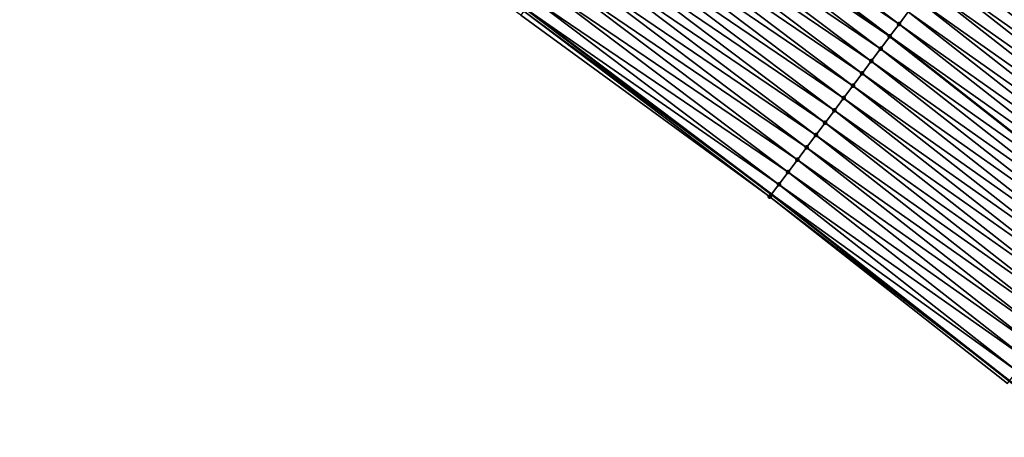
# Model space of a CAD drawing. Header units: feet. Extents: x 2017424 to 2024169, y 808042 to 818730.
# Tile 309 of 329: x 2022520 to 2022584, y 814362 to 814389. Entities that reach past the tile are written whole.
import ezdxf

# ---------------------------------------------------------------- set-up
doc = ezdxf.new("R2010")
doc.units = ezdxf.units.FT
doc.header["$MEASUREMENT"] = 0
for name, color, linetype, lineweight in [('EP_Travel Lane', 172, 'Continuous', 53), ('NB-Road Shots', 141, 'Continuous', 100), ('NB-Road X-Section', 40, 'Continuous', 13), ('STRIPING', 60, 'Continuous', 53)]:
    doc.layers.add(name, color=color, linetype=linetype, lineweight=lineweight)
doc.layers.add('I-77-MM15-17_NB-Surface-BORDER', color=7, linetype='Continuous')
doc.layers.add('I-77-MM15-17_NB-Surface-TIN', color=7, linetype='Continuous')

msp = doc.modelspace()

# ---------------------------------------------------------------- linework, layer by layer
at = {"layer": 'EP_Travel Lane'}
msp.add_polyline3d([(2022422.866419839, 814481.6365759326, 277.5953129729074), (2022439.554069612, 814470.6363868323, 278.3151810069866), (2022455.948422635, 814459.6945810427, 279.0055293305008), (2022472.429681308, 814448.3860954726, 279.7034446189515), (2022488.915409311, 814437.0745433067, 280.252218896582), (2022504.734931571, 814425.6150870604, 280.8348896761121), (2022520.860066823, 814413.8003842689, 281.4652631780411), (2022536.768550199, 814402.0424437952, 282.1749077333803), (2022552.725660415, 814390.006062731, 282.8795338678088), (2022568.682401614, 814377.9699600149, 283.5969408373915), (2022584.137333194, 814365.8545024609, 284.2994493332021), (2022599.807654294, 814353.4460540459, 284.9861975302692), (2022615.215788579, 814341.120437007, 285.6930206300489), (2022630.668926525, 814328.4424044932, 286.3776769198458), (2022646.120596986, 814315.7655759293, 287.1156403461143), (2022661.083339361, 814303.1523471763, 287.8029821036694), (2022676.315716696, 814290.2122915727, 288.5668324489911), (2022691.440887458, 814277.2549136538, 289.3512160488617), (2022706.463531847, 814264.0731237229, 290.1004089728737), (2022721.486653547, 814250.8909149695, 290.8320312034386), (2022736.360581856, 814237.6979294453, 291.5224315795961), (2022751.290612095, 814224.4090451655, 292.2294043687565), (2022765.93421145, 814211.228142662, 292.9237701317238), (2022780.590182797, 814197.6377920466, 293.6343164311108)], dxfattribs=at)
at = {"layer": 'I-77-MM15-17_NB-Surface-BORDER', "color": 3, "linetype": 'Continuous', "lineweight": -3}
msp.add_polyline3d([(2022584.010182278, 814365.6929084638, 284.2812309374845), (2022568.561657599, 814377.8087969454, 283.5788104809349), (2022552.411379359, 814389.5864225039, 282.8297856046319), (2022536.04867496, 814401.0807788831, 282.0533045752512), (2022520.171906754, 814412.8534063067, 281.3339091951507), (2022504.027509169, 814424.6430432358, 280.7242531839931), (2022488.231974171, 814436.0725826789, 280.1547684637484), (2022471.746641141, 814447.3878673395, 279.6551542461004), (2022455.267533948, 814458.6988786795, 278.9477600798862), (2022439.443438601, 814470.4679457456, 278.3059053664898), (2022422.755784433, 814481.4682048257, 277.5872004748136), (2022422.866419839, 814481.6365759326, 277.5953129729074), (2022423.304933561, 814482.3039304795, 277.6274676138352), (2022423.854191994, 814483.1395840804, 277.6641248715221), (2022424.40339888, 814483.9752716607, 277.7024845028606), (2022424.952544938, 814484.8109993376, 277.7428529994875), (2022425.50170032, 814485.6467208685, 277.7829135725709), (2022426.050831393, 814486.4824584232, 277.8237769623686)], dxfattribs=at)
at = {"layer": 'I-77-MM15-17_NB-Surface-TIN', "color": 128, "linetype": 'Continuous', "lineweight": -3}
for points in [[(2022576.961027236, 814389.0093385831, 284.6649267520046), (2022561.005427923, 814401.0446590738, 283.9092927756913), (2022560.412349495, 814400.25395143, 283.8352858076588)], [(2022576.961027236, 814389.0093385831, 284.6649267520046), (2022577.561044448, 814389.8093303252, 284.7403511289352), (2022561.005427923, 814401.0446590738, 283.9092927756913)], [(2022576.361013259, 814388.2093444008, 284.5893903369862), (2022560.40539484, 814400.2446793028, 283.8344179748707), (2022559.805357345, 814399.4447028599, 283.759695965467)], [(2022560.40539484, 814400.2446793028, 283.8344179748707), (2022576.368005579, 814388.2186672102, 284.590270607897), (2022560.412349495, 814400.25395143, 283.8352858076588)], [(2022576.361013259, 814388.2093444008, 284.5893903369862), (2022576.368005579, 814388.2186672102, 284.590270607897), (2022560.40539484, 814400.2446793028, 283.8344179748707)], [(2022576.961027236, 814389.0093385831, 284.6649267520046), (2022560.412349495, 814400.25395143, 283.8352858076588), (2022576.368005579, 814388.2186672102, 284.590270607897)], [(2022575.761145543, 814387.4092398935, 284.5087887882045), (2022559.805357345, 814399.4447028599, 283.759695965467), (2022559.20521415, 814398.6448061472, 283.6886344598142)], [(2022575.761145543, 814387.4092398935, 284.5087887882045), (2022576.361013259, 814388.2093444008, 284.5893903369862), (2022559.805357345, 814399.4447028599, 283.759695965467)], [(2022575.160993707, 814386.6093496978, 284.4380265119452), (2022559.20521415, 814398.6448061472, 283.6886344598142), (2022558.605223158, 814397.8447946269, 283.6123020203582)], [(2022575.160993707, 814386.6093496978, 284.4380265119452), (2022575.761145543, 814387.4092398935, 284.5087887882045), (2022559.20521415, 814398.6448061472, 283.6886344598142)], [(2022600.095231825, 814386.1202502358, 286.3221682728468), (2022584.160474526, 814398.6098121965, 285.5963129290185), (2022583.578756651, 814397.8349772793, 285.5358198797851)], [(2022574.561120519, 814385.8092493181, 284.3576144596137), (2022558.605223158, 814397.8447946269, 283.6123020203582), (2022558.005201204, 814397.0448064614, 283.5370418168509)], [(2022574.561120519, 814385.8092493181, 284.3576144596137), (2022575.160993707, 814386.6093496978, 284.4380265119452), (2022558.605223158, 814397.8447946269, 283.6123020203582)], [(2022599.476211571, 814385.33487189, 286.2569443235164), (2022583.560082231, 814397.8101033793, 285.5338779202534), (2022583.148345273, 814397.2613211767, 285.4851011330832)], [(2022583.560082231, 814397.8101033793, 285.5338779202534), (2022599.492857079, 814385.3559907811, 286.2586982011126), (2022583.578756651, 814397.8349772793, 285.5358198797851)], [(2022599.476211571, 814385.33487189, 286.2569443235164), (2022599.492857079, 814385.3559907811, 286.2586982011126), (2022583.560082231, 814397.8101033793, 285.5338779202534)], [(2022600.095231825, 814386.1202502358, 286.3221682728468), (2022583.578756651, 814397.8349772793, 285.5358198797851), (2022599.492857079, 814385.3559907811, 286.2586982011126)], [(2022573.961210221, 814385.0091769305, 284.2784875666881), (2022558.005201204, 814397.0448064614, 283.5370418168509), (2022557.405138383, 814396.244849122, 283.4631968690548)], [(2022573.961210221, 814385.0091769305, 284.2784875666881), (2022574.561120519, 814385.8092493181, 284.3576144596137), (2022558.005201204, 814397.0448064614, 283.5370418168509)], [(2022598.857320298, 814384.5493914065, 286.1870234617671), (2022582.960038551, 814397.0101316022, 285.4593701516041), (2022582.360365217, 814396.2098804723, 285.3720370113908)], [(2022599.055524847, 814384.8012244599, 286.2143266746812), (2022583.148345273, 814397.2613211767, 285.4851011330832), (2022582.960038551, 814397.0101316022, 285.4593701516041)], [(2022598.857320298, 814384.5493914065, 286.1870234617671), (2022599.055524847, 814384.8012244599, 286.2143266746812), (2022582.960038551, 814397.0101316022, 285.4593701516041)], [(2022599.055524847, 814384.8012244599, 286.2143266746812), (2022599.476211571, 814385.33487189, 286.2569443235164), (2022583.148345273, 814397.2613211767, 285.4851011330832)], [(2022573.361125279, 814384.2092362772, 284.2054087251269), (2022557.405138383, 814396.244849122, 283.4631968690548), (2022556.804967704, 814395.4449731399, 283.3930871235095)], [(2022573.361125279, 814384.2092362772, 284.2054087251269), (2022573.961210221, 814385.0091769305, 284.2784875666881), (2022557.405138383, 814396.244849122, 283.4631968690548)], [(2022598.238935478, 814383.7635098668, 286.0986596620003), (2022582.360365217, 814396.2098804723, 285.3720370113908), (2022581.760489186, 814395.409782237, 285.291723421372)], [(2022598.238935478, 814383.7635098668, 286.0986596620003), (2022598.857320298, 814384.5493914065, 286.1870234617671), (2022582.360365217, 814396.2098804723, 285.3720370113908)], [(2022572.76106479, 814383.4092771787, 284.1314830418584), (2022556.804967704, 814395.4449731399, 283.3930871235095), (2022556.20479964, 814394.6450951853, 283.3228868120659)], [(2022572.76106479, 814383.4092771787, 284.1314830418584), (2022573.361125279, 814384.2092362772, 284.2054087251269), (2022556.804967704, 814395.4449731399, 283.3930871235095)], [(2022597.620447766, 814382.9777098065, 286.014042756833), (2022581.760489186, 814395.409782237, 285.291723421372), (2022581.160585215, 814394.6097050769, 285.2123774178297)], [(2022597.620447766, 814382.9777098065, 286.014042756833), (2022598.238935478, 814383.7635098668, 286.0986596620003), (2022581.760489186, 814395.409782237, 285.291723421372)], [(2022572.161014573, 814382.6093103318, 284.0572016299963), (2022556.20479964, 814394.6450951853, 283.3228868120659), (2022555.604756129, 814393.8451232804, 283.2483731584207)], [(2022572.161014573, 814382.6093103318, 284.0572016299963), (2022572.76106479, 814383.4092771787, 284.1314830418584), (2022556.20479964, 814394.6450951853, 283.3228868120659)], [(2022597.001851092, 814382.191996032, 285.9333937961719), (2022581.160585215, 814394.6097050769, 285.2123774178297), (2022580.560596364, 814393.809691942, 285.1359708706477)], [(2022597.001851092, 814382.191996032, 285.9333937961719), (2022597.620447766, 814382.9777098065, 286.014042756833), (2022581.160585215, 814394.6097050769, 285.2123774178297)], [(2022571.561008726, 814381.8093100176, 283.9813836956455), (2022555.604756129, 814393.8451232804, 283.2483731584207), (2022555.004738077, 814393.0451321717, 283.1729778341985)], [(2022571.561008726, 814381.8093100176, 283.9813836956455), (2022572.161014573, 814382.6093103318, 284.0572016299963), (2022555.604756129, 814393.8451232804, 283.2483731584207)], [(2022596.383193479, 814381.4063305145, 285.8549639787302), (2022580.560596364, 814393.809691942, 285.1359708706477), (2022579.960495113, 814393.0097635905, 285.0634568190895)], [(2022596.383193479, 814381.4063305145, 285.8549639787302), (2022597.001851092, 814382.191996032, 285.9333937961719), (2022580.560596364, 814393.809691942, 285.1359708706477)], [(2022570.961074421, 814381.0092557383, 283.9030881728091), (2022555.004738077, 814393.0451321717, 283.1729778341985), (2022554.404694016, 814392.2451606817, 283.0984832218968)], [(2022570.961074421, 814381.0092557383, 283.9030881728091), (2022571.561008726, 814381.8093100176, 283.9813836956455), (2022555.004738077, 814393.0451321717, 283.1729778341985)], [(2022595.764514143, 814380.6206821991, 285.7773252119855), (2022579.960495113, 814393.0097635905, 285.0634568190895), (2022579.36055997, 814392.2097099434, 284.9851903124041)], [(2022595.764514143, 814380.6206821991, 285.7773252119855), (2022596.383193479, 814381.4063305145, 285.8549639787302), (2022579.960495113, 814393.0097635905, 285.0634568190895)], [(2022570.361154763, 814380.2091904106, 283.8242853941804), (2022554.404694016, 814392.2451606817, 283.0984832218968), (2022553.804638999, 814391.4451974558, 283.0243680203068)], [(2022570.361154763, 814380.2091904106, 283.8242853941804), (2022570.961074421, 814381.0092557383, 283.9030881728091), (2022554.404694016, 814392.2451606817, 283.0984832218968)], [(2022595.145880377, 814379.8349977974, 285.6980269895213), (2022579.36055997, 814392.2097099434, 284.9851903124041), (2022578.760670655, 814391.4096217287, 284.9053367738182)], [(2022595.145880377, 814379.8349977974, 285.6980269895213), (2022595.764514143, 814380.6206821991, 285.7773252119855), (2022579.36055997, 814392.2097099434, 284.9851903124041)], [(2022569.761141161, 814379.4091959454, 283.7487359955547), (2022553.804638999, 814391.4451974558, 283.0243680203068), (2022553.204535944, 814390.6452704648, 282.9519164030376)], [(2022569.761141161, 814379.4091959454, 283.7487359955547), (2022570.361154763, 814380.2091904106, 283.8242853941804), (2022553.804638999, 814391.4451974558, 283.0243680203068)], [(2022594.52736139, 814379.0492225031, 285.6145489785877), (2022578.760670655, 814391.4096217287, 284.9053367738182), (2022578.16087497, 814390.6094628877, 284.8222407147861)], [(2022594.52736139, 814379.0492225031, 285.6145489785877), (2022595.145880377, 814379.8349977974, 285.6980269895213), (2022578.760670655, 814391.4096217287, 284.9053367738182)], [(2022569.161252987, 814378.6091068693, 283.6688429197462), (2022553.204535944, 814390.6452704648, 282.9519164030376), (2022552.725660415, 814390.006062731, 282.8795338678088)], [(2022569.161252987, 814378.6091068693, 283.6688429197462), (2022569.761141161, 814379.4091959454, 283.7487359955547), (2022553.204535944, 814390.6452704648, 282.9519164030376)], [(2022593.908920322, 814378.2633855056, 285.5282334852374), (2022578.16087497, 814390.6094628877, 284.8222407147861), (2022577.561044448, 814389.8093303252, 284.7403511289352)], [(2022593.908920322, 814378.2633855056, 285.5282334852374), (2022594.52736139, 814379.0492225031, 285.6145489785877), (2022578.16087497, 814390.6094628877, 284.8222407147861)], [(2022568.561657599, 814377.8087969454, 283.5788104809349), (2022552.60495772, 814389.8449475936, 282.8612895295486), (2022552.411379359, 814389.5864225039, 282.8297856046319)], [(2022552.60495772, 814389.8449475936, 282.8612895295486), (2022568.682401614, 814377.9699600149, 283.5969408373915), (2022552.725660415, 814390.006062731, 282.8795338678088)], [(2022568.561657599, 814377.8087969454, 283.5788104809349), (2022568.682401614, 814377.9699600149, 283.5969408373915), (2022552.60495772, 814389.8449475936, 282.8612895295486)], [(2022569.161252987, 814378.6091068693, 283.6688429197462), (2022552.725660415, 814390.006062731, 282.8795338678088), (2022568.682401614, 814377.9699600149, 283.5969408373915)], [(2022593.290358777, 814377.477643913, 285.4463052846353), (2022577.561044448, 814389.8093303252, 284.7403511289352), (2022576.961027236, 814389.0093385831, 284.6649267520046)], [(2022593.290358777, 814377.477643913, 285.4463052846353), (2022593.908920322, 814378.2633855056, 285.5282334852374), (2022577.561044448, 814389.8093303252, 284.7403511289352)], [(2022592.671723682, 814376.6919605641, 285.3670554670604), (2022576.961027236, 814389.0093385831, 284.6649267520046), (2022576.368005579, 814388.2186672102, 284.590270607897)], [(2022592.671723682, 814376.6919605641, 285.3670554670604), (2022593.290358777, 814377.477643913, 285.4463052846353), (2022576.961027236, 814389.0093385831, 284.6649267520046)], [(2022592.053066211, 814375.906294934, 285.2886204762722), (2022576.361013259, 814388.2093444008, 284.5893903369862), (2022575.761145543, 814387.4092398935, 284.5087887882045)], [(2022576.361013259, 814388.2093444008, 284.5893903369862), (2022592.060202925, 814375.9153582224, 285.2895252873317), (2022576.368005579, 814388.2186672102, 284.590270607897)], [(2022592.053066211, 814375.906294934, 285.2886204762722), (2022592.060202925, 814375.9153582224, 285.2895252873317), (2022576.361013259, 814388.2093444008, 284.5893903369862)], [(2022592.671723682, 814376.6919605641, 285.3670554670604), (2022576.368005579, 814388.2186672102, 284.590270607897), (2022592.060202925, 814375.9153582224, 285.2895252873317)], [(2022591.434470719, 814375.1205802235, 285.2079284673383), (2022575.761145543, 814387.4092398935, 284.5087887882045), (2022575.160993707, 814386.6093496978, 284.4380265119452)], [(2022591.434470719, 814375.1205802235, 285.2079284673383), (2022592.053066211, 814375.906294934, 285.2886204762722), (2022575.761145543, 814387.4092398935, 284.5087887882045)], [(2022590.81573118, 814374.3349795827, 285.132482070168), (2022575.160993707, 814386.6093496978, 284.4380265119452), (2022574.561120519, 814385.8092493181, 284.3576144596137)], [(2022590.81573118, 814374.3349795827, 285.132482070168), (2022591.434470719, 814375.1205802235, 285.2079284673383), (2022575.160993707, 814386.6093496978, 284.4380265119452)], [(2022590.197093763, 814373.5492980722, 285.0533167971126), (2022574.561120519, 814385.8092493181, 284.3576144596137), (2022573.961210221, 814385.0091769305, 284.2784875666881)], [(2022590.197093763, 814373.5492980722, 285.0533167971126), (2022590.81573118, 814374.3349795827, 285.132482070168), (2022574.561120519, 814385.8092493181, 284.3576144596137)], [(2022589.578402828, 814372.7636589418, 284.976100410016), (2022573.961210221, 814385.0091769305, 284.2784875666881), (2022573.361125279, 814384.2092362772, 284.2054087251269)], [(2022589.578402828, 814372.7636589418, 284.976100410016), (2022590.197093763, 814373.5492980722, 285.0533167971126), (2022573.961210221, 814385.0091769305, 284.2784875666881)], [(2022588.959644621, 814371.9780730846, 284.9013338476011), (2022573.361125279, 814384.2092362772, 284.2054087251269), (2022572.76106479, 814383.4092771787, 284.1314830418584)], [(2022588.959644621, 814371.9780730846, 284.9013338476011), (2022589.578402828, 814372.7636589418, 284.976100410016), (2022573.361125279, 814384.2092362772, 284.2054087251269)], [(2022588.34083234, 814371.1925300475, 284.8285364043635), (2022572.76106479, 814383.4092771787, 284.1314830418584), (2022572.161014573, 814382.6093103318, 284.0572016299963)], [(2022588.34083234, 814371.1925300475, 284.8285364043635), (2022588.959644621, 814371.9780730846, 284.9013338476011), (2022572.76106479, 814383.4092771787, 284.1314830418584)], [(2022587.722047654, 814370.406965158, 284.7547340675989), (2022572.161014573, 814382.6093103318, 284.0572016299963), (2022571.561008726, 814381.8093100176, 283.9813836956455)], [(2022587.722047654, 814370.406965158, 284.7547340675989), (2022588.34083234, 814371.1925300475, 284.8285364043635), (2022572.161014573, 814382.6093103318, 284.0572016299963)], [(2022587.103318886, 814369.6213559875, 284.6788954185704), (2022571.561008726, 814381.8093100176, 283.9813836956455), (2022570.961074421, 814381.0092557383, 283.9030881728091)], [(2022587.103318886, 814369.6213559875, 284.6788954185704), (2022587.722047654, 814370.406965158, 284.7547340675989), (2022571.561008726, 814381.8093100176, 283.9813836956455)], [(2022586.484666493, 814368.8356863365, 284.6002755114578), (2022570.961074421, 814381.0092557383, 283.9030881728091), (2022570.361154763, 814380.2091904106, 283.8242853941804)], [(2022586.484666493, 814368.8356863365, 284.6002755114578), (2022587.103318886, 814369.6213559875, 284.6788954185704), (2022570.961074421, 814381.0092557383, 283.9030881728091)], [(2022585.865943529, 814368.0500725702, 284.5242255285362), (2022570.361154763, 814380.2091904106, 283.8242853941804), (2022569.761141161, 814379.4091959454, 283.7487359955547)], [(2022585.865943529, 814368.0500725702, 284.5242255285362), (2022586.484666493, 814368.8356863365, 284.6002755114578), (2022570.361154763, 814380.2091904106, 283.8242853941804)], [(2022585.247258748, 814367.264428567, 284.4467850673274), (2022569.761141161, 814379.4091959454, 283.7487359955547), (2022569.161252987, 814378.6091068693, 283.6688429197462)], [(2022585.247258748, 814367.264428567, 284.4467850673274), (2022585.865943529, 814368.0500725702, 284.5242255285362), (2022569.761141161, 814379.4091959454, 283.7487359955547)], [(2022584.628560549, 814366.478795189, 284.3698332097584), (2022569.161252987, 814378.6091068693, 283.6688429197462), (2022568.682401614, 814377.9699600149, 283.5969408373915)], [(2022584.628560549, 814366.478795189, 284.3698332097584), (2022585.247258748, 814367.264428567, 284.4467850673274), (2022569.161252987, 814378.6091068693, 283.6688429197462)], [(2022568.561657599, 814377.8087969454, 283.5788104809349), (2022584.137333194, 814365.8545024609, 284.2994493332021), (2022568.682401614, 814377.9699600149, 283.5969408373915)], [(2022584.010182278, 814365.6929084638, 284.2812309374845), (2022584.137333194, 814365.8545024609, 284.2994493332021), (2022568.561657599, 814377.8087969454, 283.5788104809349)], [(2022584.628560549, 814366.478795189, 284.3698332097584), (2022568.682401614, 814377.9699600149, 283.5969408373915), (2022584.137333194, 814365.8545024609, 284.2994493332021)]]:
    msp.add_3dface(points, dxfattribs=at)
at = {"layer": 'NB-Road Shots', "lineweight": 100}
for p in [(2022576.961027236, 814389.0093385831, 284.6649267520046), (2022576.361013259, 814388.2093444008, 284.5893903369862), (2022575.761145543, 814387.4092398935, 284.5087887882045), (2022575.160993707, 814386.6093496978, 284.4380265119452), (2022574.561120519, 814385.8092493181, 284.3576144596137), (2022573.961210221, 814385.0091769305, 284.2784875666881), (2022573.361125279, 814384.2092362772, 284.2054087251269), (2022572.76106479, 814383.4092771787, 284.1314830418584), (2022572.161014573, 814382.6093103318, 284.0572016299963), (2022571.561008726, 814381.8093100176, 283.9813836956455), (2022570.961074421, 814381.0092557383, 283.9030881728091), (2022570.361154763, 814380.2091904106, 283.8242853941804), (2022569.761141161, 814379.4091959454, 283.7487359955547), (2022569.161252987, 814378.6091068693, 283.6688429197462), (2022568.561657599, 814377.8087969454, 283.5788104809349)]:
    msp.add_point(p, dxfattribs=at)
at = {"layer": 'NB-Road X-Section', "extrusion": (0.7978271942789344, -0.6018016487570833, 0.03614614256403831), "elevation": 1123576.543018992, "flags": 128}
msp.add_lwpolyline([(1868167.561409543, -40353.55765314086), (1868166.658618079, -40353.61163092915), (1868165.658618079, -40353.67088400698), (1868164.658618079, -40353.7321647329), (1868163.658618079, -40353.7946405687), (1868162.9725524, -40353.84344925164), (1868162.658618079, -40353.86919705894), (1868161.658618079, -40353.95658730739), (1868160.658618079, -40354.03695341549), (1868159.658618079, -40354.11635130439), (1868158.658618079, -40354.19280781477), (1868157.658618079, -40354.26536928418), (1868156.658618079, -40354.34368697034), (1868155.658618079, -40354.42359272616), (1868154.658618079, -40354.50674312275), (1868153.658618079, -40354.58868625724), (1868152.658618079, -40354.66415995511), (1868151.658618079, -40354.73974576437), (1868150.658618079, -40354.82040001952), (1868149.658618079, -40354.89120856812), (1868148.658618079, -40354.97167320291), (1868147.658618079, -40355.05085183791), (1868146.658618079, -40355.12397846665), (1868145.658618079, -40355.19795249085), (1868144.658618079, -40355.27228247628), (1868143.658618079, -40355.34814998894), (1868142.658618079, -40355.42649671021), (1868141.658618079, -40355.50535101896), (1868140.658618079, -40355.5809498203), (1868139.658618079, -40355.66089513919), (1868138.658618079, -40355.75098645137)], dxfattribs=at)
at = {"layer": 'STRIPING'}
msp.add_polyline3d([(2022429.900988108, 814492.3422560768, 278.1123968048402), (2022446.587706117, 814481.3426811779, 278.8630366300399), (2022463.177533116, 814470.2640574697, 279.5867331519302), (2022479.656651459, 814458.9531510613, 280.2955097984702), (2022496.134306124, 814447.6432492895, 281.0531360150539), (2022512.280676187, 814435.9659479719, 281.719148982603), (2022528.403206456, 814424.1531538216, 282.4420169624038), (2022544.454995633, 814412.2905162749, 283.1390962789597), (2022560.412349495, 814400.25395143, 283.8352858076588), (2022576.368005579, 814388.2186672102, 284.590270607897), (2022592.060202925, 814375.9153582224, 285.2895252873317), (2022607.729571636, 814363.506995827, 285.999114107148), (2022623.312779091, 814351.0462764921, 286.7004865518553), (2022638.765153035, 814338.3688707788, 287.4128941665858), (2022654.217895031, 814325.6911631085, 288.111932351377), (2022669.346340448, 814312.7164195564, 288.8136370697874), (2022684.43468856, 814299.6069789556, 289.509568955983), (2022699.497433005, 814286.4848495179, 290.2325826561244), (2022714.520548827, 814273.3026459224, 290.9644220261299), (2022729.544161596, 814260.1200062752, 291.6779691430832), (2022744.482019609, 814246.8611728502, 292.3705130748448), (2022759.407718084, 814233.5674202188, 293.0773944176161), (2022774.237687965, 814220.2279356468, 293.7877521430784)], dxfattribs=at)

doc.saveas('drawing.dxf')
